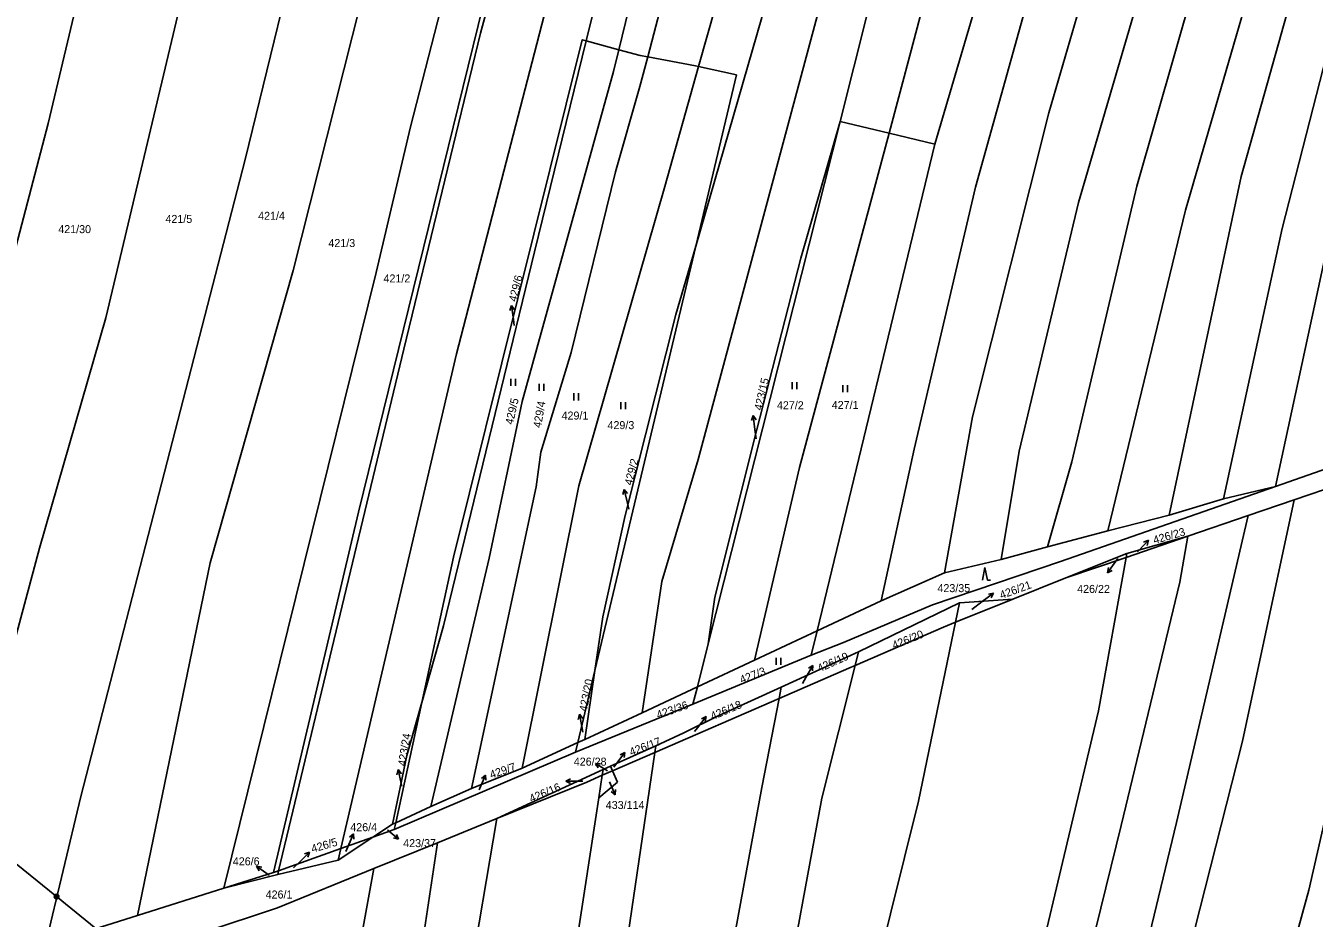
# Model space of a CAD drawing. Extents: x -757266 to -753360, y -1162585 to -1157740.
# Drawn here: x -754173.3 to -753899.7, y -1161339.7 to -1161150.2 of the extents above; entities that cross this region are included whole.
import ezdxf

# ---------------------------------------------------------------- set-up
doc = ezdxf.new("R2010")
doc.units = 0
for name, color, linetype in [('Hranice parcel', 7, 'Continuous'), ('Parcelní čísla', 7, 'Continuous'), ('Pop  PČ popisy', 7, 'Continuous'), ('Poz předměty', 7, 'Continuous'), ('Značky kultur', 7, 'Continuous')]:
    doc.layers.add(name, color=color, linetype=linetype)

msp = doc.modelspace()

# ---------------------------------------------------------------- linework, layer by layer
at = {"layer": 'Hranice parcel'}
for p, q in [((-754054.26, -1161153.39), (-754047.32, -1161155.28)), ((-754028.36, -1161281.44), (-754000.34, -1161170.48)), ((-754000.34, -1161170.48), (-753989.96, -1161172.97)), ((-753989.96, -1161172.97), (-753980.21, -1161175.31)), ((-753980.21, -1161175.31), (-754005.24, -1161278.65)), ((-754031.02, -1161196.96), (-754052.42, -1161287.07)), ((-753907.87, -1161248.01), (-753895.56, -1161243.71)), ((-753903.94, -1161250.88), (-753894.35, -1161247.6)), ((-753930.46, -1161254.08), (-753918.95, -1161250.61)), ((-753918.95, -1161250.61), (-753907.87, -1161248.01)), ((-753913.69, -1161254.21), (-753903.94, -1161250.88)), ((-753943.49, -1161257.41), (-753930.46, -1161254.08)), ((-753926.52, -1161258.59), (-753913.69, -1161254.21)), ((-753956.28, -1161260.81), (-753943.49, -1161257.41)), ((-753939.64, -1161263.08), (-753926.52, -1161258.59)), ((-753939.49, -1161262.23), (-753926.52, -1161258.59)), ((-753966.12, -1161263.51), (-753956.28, -1161260.81)), ((-753978.18, -1161266.35), (-753966.12, -1161263.51)), ((-753952.41, -1161267.44), (-753939.49, -1161262.23)), ((-753952.41, -1161267.44), (-753939.64, -1161263.08)), ((-753939.64, -1161263.08), (-753939.49, -1161262.23)), ((-753991.66, -1161272.29), (-753978.18, -1161266.35)), ((-753963.69, -1161271.98), (-753952.41, -1161267.44)), ((-754005.24, -1161278.65), (-753991.66, -1161272.29)), ((-753975.84, -1161276.87), (-753963.69, -1161271.98)), ((-753974.99, -1161272.76), (-753963.69, -1161271.98)), ((-753996.45, -1161283.12), (-753974.99, -1161272.76)), ((-753975.84, -1161276.87), (-753974.99, -1161272.76)), ((-754005.24, -1161278.65), (-754018.53, -1161284.88)), ((-754006.5, -1161283.86), (-754005.24, -1161278.65)), ((-754030.67, -1161290.57), (-754028.36, -1161281.44)), ((-754012.84, -1161290.64), (-753996.45, -1161283.12)), ((-753997.18, -1161286.02), (-753996.45, -1161283.12)), ((-754031.61, -1161294.28), (-754006.5, -1161283.86)), ((-754018.53, -1161284.88), (-754030.67, -1161290.57)), ((-754052.42, -1161287.07), (-754056.06, -1161302.41)), ((-754052.42, -1161287.07), (-754054.58, -1161301.73)), ((-754042.4, -1161296.06), (-754030.67, -1161290.57)), ((-754030.67, -1161290.57), (-754031.61, -1161294.28)), ((-754013.3, -1161293.03), (-754012.84, -1161290.64)), ((-754094.7, -1161319.43), (-754089.15, -1161293.88)), ((-754056.54, -1161304.44), (-754031.61, -1161294.28)), ((-754039.72, -1161304.51), (-754013.3, -1161293.03)), ((-754054.58, -1161301.73), (-754042.4, -1161296.06)), ((-754067.89, -1161307.84), (-754056.06, -1161302.41)), ((-754056.06, -1161302.41), (-754056.54, -1161304.44)), ((-754056.06, -1161302.41), (-754054.58, -1161301.73)), ((-754056.54, -1161304.44), (-754095.02, -1161320.9)), ((-754049.1, -1161307.4), (-754039.51, -1161303.1)), ((-754048.67, -1161308.4), (-754039.72, -1161304.51)), ((-754039.72, -1161304.51), (-754039.51, -1161303.1)), ((-754078.63, -1161312.14), (-754067.89, -1161307.84)), ((-754073.23, -1161318.55), (-754050.68, -1161308.11)), ((-754050.87, -1161309.36), (-754050.68, -1161308.11)), ((-754050.68, -1161308.11), (-754049.1, -1161307.4)), ((-754049.1, -1161307.4), (-754048.67, -1161308.4)), ((-754051.6, -1161314.13), (-754050.87, -1161309.36)), ((-754047.64, -1161310.8), (-754051.6, -1161314.13)), ((-754050.87, -1161309.36), (-754048.67, -1161308.4)), ((-754048.67, -1161308.4), (-754047.64, -1161310.8)), ((-754087.3, -1161315.95), (-754078.63, -1161312.14)), ((-754094.7, -1161319.43), (-754087.3, -1161315.95)), ((-754058.19, -1161357.34), (-754051.6, -1161314.13)), ((-754085.87, -1161323.69), (-754073.23, -1161318.55)), ((-754099.6, -1161322.52), (-754095.39, -1161319.75)), ((-754099.6, -1161322.52), (-754095.02, -1161320.9)), ((-754095.39, -1161319.75), (-754094.7, -1161319.43)), ((-754095.02, -1161320.9), (-754094.7, -1161319.43)), ((-754099.6, -1161322.52), (-754106.96, -1161327.38)), ((-754106.39, -1161324.93), (-754099.6, -1161322.52)), ((-754099.35, -1161329.18), (-754085.87, -1161323.69)), ((-754119.6, -1161329.62), (-754106.39, -1161324.93)), ((-754106.39, -1161324.93), (-754106.96, -1161327.38)), ((-754131.25, -1161333.34), (-754120.69, -1161330.01)), ((-754120.69, -1161330.01), (-754119.6, -1161329.62)), ((-754106.96, -1161327.38), (-754119.79, -1161330.43)), ((-754119.6, -1161329.62), (-754119.79, -1161330.43)), ((-754119.79, -1161330.43), (-754131.25, -1161333.34)), ((-754149.56, -1161339.11), (-754131.25, -1161333.34)), ((-754169.08, -1161345.27), (-754149.56, -1161339.11))]:
    msp.add_line(p, q, dxfattribs=at)
for points in [[(-753782.33, -1160641.82), (-753791.1, -1160664.88), (-753809.92, -1160745.87), (-753825.27, -1160804), (-753833.19, -1160829.43), (-753849.7, -1160892.19), (-753862.41, -1160939.81), (-753865.38, -1160955.67), (-753890.34, -1161052.44), (-753915.1, -1161148.52), (-753926.99, -1161189.35), (-753943.49, -1161257.41)], [(-753773.83, -1160653.45), (-753783.64, -1160684.26), (-753798.71, -1160740.75), (-753824.26, -1160833.57), (-753827.25, -1160847.57), (-753851.82, -1160936.08), (-753856.41, -1160957.22), (-753861.16, -1160974.43), (-753862.8, -1160983.12), (-753869.19, -1161008.46), (-753900.58, -1161130.26), (-753915.16, -1161182.19), (-753930.46, -1161254.08)], [(-753799.92, -1160655.58), (-753813.51, -1160718.31), (-753832.63, -1160794.46), (-753857.91, -1160881.66), (-753871.61, -1160938.15), (-753898.61, -1161044.97), (-753925.23, -1161141.94), (-753937.34, -1161184.25), (-753951.11, -1161242.82), (-753956.28, -1161260.81)], [(-753767.62, -1160665.12), (-753783.88, -1160718.7), (-753805.92, -1160803.85), (-753820.21, -1160860.45), (-753833.38, -1160908.18), (-753852.62, -1160987.63), (-753873.63, -1161068.78), (-753896.28, -1161153.46), (-753906.51, -1161193.2), (-753918.95, -1161250.61)], [(-753812.59, -1160665.55), (-753829.3, -1160728.95), (-753844.06, -1160791.34), (-753869.89, -1160882.86), (-753885.57, -1160949.16), (-753907.34, -1161029.12), (-753929.78, -1161119.56), (-753949.73, -1161187.7), (-753962.36, -1161240.52), (-753966.12, -1161263.51)], [(-753827.96, -1160677.69), (-753849.19, -1160770.87), (-753873.05, -1160856.66), (-753893.9, -1160936.57), (-753928.46, -1161063.41), (-753945.16, -1161131.2), (-753956.05, -1161168.69), (-753972.21, -1161233.22), (-753978.18, -1161266.35)], [(-753760.2, -1160676.93), (-753763.36, -1160689.01), (-753769.15, -1160705.38), (-753790.87, -1160787.46), (-753829.23, -1160932.91), (-753840.46, -1160981.76), (-753852.3, -1161028.54), (-753863.37, -1161067.84), (-753893.25, -1161180.16), (-753907.87, -1161248.01)], [(-753839.74, -1160686.16), (-753849.78, -1160724.8), (-753856.11, -1160746.77), (-753857.93, -1160755.87), (-753871.17, -1160809.76), (-753884.82, -1160859.95), (-753889.47, -1160874.84), (-753899.23, -1160917.18), (-753911.94, -1160966.03), (-753931.83, -1161036.09), (-753937.08, -1161058.06), (-753941.7, -1161077.65), (-753947.74, -1161098.9), (-753971.62, -1161184.48), (-753984.66, -1161240.13), (-753991.66, -1161272.29)], [(-753856.15, -1160693.16), (-753859.46, -1160709.53), (-753873.11, -1160764.99), (-753880.82, -1160795.38), (-753901.84, -1160875.23), (-753905.81, -1160889.24), (-753908.12, -1160902.02), (-753920.01, -1160947.44), (-753923.1, -1160962.33), (-753934.15, -1161002.37), (-753948.49, -1161056.73), (-753949.41, -1161063.3), (-753964.06, -1161120.23), (-753980.21, -1161175.31)], [(-753871.02, -1160696.66), (-753878.04, -1160733.41), (-753913.54, -1160871.37), (-753942.08, -1160984.3), (-753971.15, -1161102.13), (-753985.26, -1161155.42), (-753989.96, -1161172.97)], [(-753894.25, -1160698.64), (-753897.44, -1160717.03), (-753910.69, -1160772.57), (-753930.52, -1160850.63), (-753943.58, -1160904.05), (-753961.23, -1160970.44), (-753975.87, -1161028.4), (-753993.72, -1161105.07), (-754030.5, -1161242.28), (-754038.21, -1161268.2), (-754042.4, -1161296.06)], [(-753907.45, -1160700.71), (-753909.8, -1160714.23), (-753921.27, -1160765.19), (-753935.81, -1160824.94), (-753960.81, -1160927.02), (-753979.65, -1161000), (-753998.36, -1161075.35), (-754016.94, -1161148.4), (-754031.02, -1161196.96)], [(-753883.51, -1160699.04), (-753885.63, -1160710.57), (-753901.17, -1160774.86), (-753917.05, -1160836.18), (-753935.02, -1160912.83), (-753949.86, -1160969.06), (-753968.36, -1161043.23), (-754000.34, -1161170.48)], [(-753919.4, -1160702.59), (-753921.74, -1160720.69), (-753943.48, -1160811.25), (-753958.68, -1160872.11), (-753976.22, -1160940.07), (-753984.8, -1160977.12), (-754021.29, -1161126.63), (-754030.4, -1161158.86)], [(-753931.97, -1160704.56), (-753934.05, -1160719.72), (-753938.49, -1160739.63), (-753961.29, -1160830.88), (-753978.47, -1160904.5), (-754005.33, -1161013.1), (-754028.68, -1161108.74), (-754041.21, -1161156.81)], [(-753939.72, -1160707.4), (-753943.53, -1160729.69), (-753964.35, -1160816.84), (-753967.28, -1160826.25), (-753971.59, -1160847.11), (-753984.15, -1160898.48), (-754007.69, -1160996.18), (-754032.15, -1161092.82), (-754047.32, -1161155.28)], [(-753948, -1160712.03), (-753950.85, -1160731.7), (-753976.33, -1160834.82), (-753999.08, -1160929.41), (-754010.99, -1160976.21), (-754021.46, -1161022.17), (-754036.07, -1161080.62), (-754049.99, -1161135.98), (-754054.26, -1161153.39)], [(-753960.03, -1160718.62), (-753993.04, -1160862.47), (-754006.16, -1160916.18), (-754014.43, -1160952.43), (-754027.09, -1161001.29), (-754057.17, -1161124.72), (-754081.82, -1161219.84), (-754106.39, -1161324.93)], [(-753974.28, -1160725.69), (-753992.61, -1160804.86), (-754006.78, -1160871.13), (-754034.54, -1160984.45), (-754057.55, -1161081.2), (-754076.7, -1161151.73), (-754092.99, -1161218.89), (-754119.6, -1161329.62)], [(-754217.13, -1161361.64), (-754208.9, -1161319.99), (-754195.82, -1161275.12), (-754168.53, -1161170.95), (-754142.6, -1161061.86)], [(-754119.72, -1161060.47), (-754124.54, -1161081.93), (-754135.9, -1161126.37), (-754156.3, -1161212.19), (-754170.4, -1161261.14), (-754195.32, -1161354.12)], [(-754099.06, -1161065.55), (-754126.7, -1161178.6), (-754161.61, -1161313.83), (-754169.08, -1161345.27)], [(-754084.4, -1161071.44), (-754093.21, -1161109.82), (-754116.48, -1161202.12), (-754134.11, -1161264.25), (-754149.56, -1161339.11)], [(-754071.78, -1161094.46), (-754091.61, -1161171.61), (-754098.85, -1161202.6), (-754131.25, -1161333.34)], [(-754120.69, -1161330.01), (-754102.63, -1161253.5), (-754064.49, -1161098.24), (-754071.78, -1161094.46)], [(-754089.15, -1161293.88), (-754082.44, -1161263.03), (-754055.11, -1161153.16), (-754054.26, -1161153.39)], [(-754054.26, -1161153.39), (-754065.25, -1161198.17), (-754084.55, -1161277.61), (-754089.15, -1161293.88)], [(-754047.32, -1161155.28), (-754048.44, -1161159.87), (-754067.87, -1161229.98), (-754074.86, -1161263.21), (-754087.3, -1161315.95)], [(-754041.21, -1161156.81), (-754042.85, -1161163.11), (-754048.05, -1161181.22), (-754057.45, -1161219.57), (-754063.92, -1161240.7), (-754064.93, -1161248.06), (-754078.63, -1161312.14)], [(-754047.32, -1161155.28), (-754042.81, -1161156.51), (-754041.21, -1161156.81)], [(-754041.21, -1161156.81), (-754031.04, -1161158.72), (-754030.4, -1161158.86)], [(-754067.89, -1161307.84), (-754055.84, -1161247.91), (-754037.6, -1161184.34), (-754030.4, -1161158.86)], [(-754030.4, -1161158.86), (-754022.39, -1161160.63), (-754031.02, -1161196.96)], [(-754000.34, -1161170.48), (-754008.7, -1161199.51), (-754018.07, -1161235.89), (-754026.96, -1161271.5), (-754028.36, -1161281.44)], [(-753989.96, -1161172.97), (-754008.96, -1161243.97), (-754018.53, -1161284.88)], [(-754031.02, -1161196.96), (-754035.24, -1161211.52), (-754046, -1161254.16), (-754050.74, -1161275.7), (-754052.42, -1161287.07)], [(-753953.91, -1161518.91), (-753930.05, -1161437.3), (-753912.76, -1161377.21), (-753900.83, -1161333.77), (-753880.81, -1161245.93)], [(-754006.5, -1161283.86), (-753999.64, -1161281.16), (-753980.76, -1161273.18), (-753953.57, -1161263.96), (-753907.87, -1161248.01)], [(-753972.38, -1161516.47), (-753951.08, -1161439.32), (-753935.25, -1161382.13), (-753914.92, -1161302.08), (-753903.94, -1161250.88)], [(-753983.01, -1161515.07), (-753965.8, -1161458.04), (-753943.15, -1161378.42), (-753928.94, -1161319.41), (-753913.69, -1161254.21)], [(-753993.61, -1161513.97), (-753972.5, -1161444.12), (-753957.91, -1161390.26), (-753940.67, -1161320.05), (-753928.24, -1161268.34), (-753926.52, -1161258.59)], [(-754002.77, -1161513.01), (-753977.21, -1161425.01), (-753965.39, -1161379.45), (-753945.48, -1161295.68), (-753939.64, -1161263.08)], [(-754034.37, -1161510.27), (-754021.96, -1161465.36), (-754007.14, -1161415.43), (-753996.98, -1161374.79), (-753992.6, -1161350.71), (-753983.71, -1161314.87), (-753975.84, -1161276.87)], [(-753997.18, -1161286.02), (-753978.43, -1161277.91), (-753975.84, -1161276.87)], [(-754053.7, -1161510.08), (-754043.81, -1161473.33), (-754021.28, -1161395.82), (-754012.96, -1161361.52), (-754004.25, -1161314.21), (-753997.18, -1161286.02)], [(-754013.3, -1161293.03), (-753998.49, -1161286.59), (-753997.18, -1161286.02)], [(-754039.51, -1161303.1), (-754033.56, -1161300.32), (-754026.38, -1161296.8), (-754012.84, -1161290.64)], [(-754089.15, -1161293.88), (-754092.33, -1161305.15), (-754095.39, -1161319.75)], [(-754066.81, -1161510.33), (-754053.01, -1161461.07), (-754036.88, -1161408.25), (-754028.15, -1161372.77), (-754016.98, -1161311.92), (-754013.3, -1161293.03)], [(-754089.96, -1161509.57), (-754083.19, -1161484.57), (-754064.78, -1161425.07), (-754053.15, -1161382.34), (-754047.23, -1161355.64), (-754039.72, -1161304.51)], [(-754073.23, -1161318.55), (-754054.17, -1161310.79), (-754050.87, -1161309.36)], [(-754121.43, -1161512.2), (-754112.67, -1161475.65), (-754090.82, -1161402.29), (-754079.27, -1161354.04), (-754073.23, -1161318.55)], [(-754134.85, -1161512.6), (-754122.14, -1161469.91), (-754105.18, -1161409.83), (-754097.44, -1161381.14), (-754089.25, -1161346.35), (-754085.87, -1161323.69)], [(-754148.33, -1161511.12), (-754128.81, -1161453.22), (-754107.21, -1161372.3), (-754099.35, -1161329.18)], [(-754135.43, -1161342.68), (-754119.83, -1161337.52), (-754099.35, -1161329.18)]]:
    msp.add_lwpolyline(points, dxfattribs=at)
at = {"layer": 'Pop  PČ popisy'}
for p, q in [((-754070.106, -1161209.591), (-754070.481, -1161210.646)), ((-754069.74, -1161212.57), (-754070.106, -1161209.591)), ((-754070.106, -1161209.591), (-754069.487, -1161210.524)), ((-754069.58, -1161213.86), (-754069.74, -1161212.57)), ((-754018.848, -1161232.968), (-754019.204, -1161234.03)), ((-754018.43, -1161235.94), (-754018.848, -1161232.968)), ((-754018.848, -1161232.968), (-754018.212, -1161233.89)), ((-754018.15, -1161237.92), (-754018.43, -1161235.94)), ((-754046.195, -1161248.646), (-754046.458, -1161249.734)), ((-754045.52, -1161251.57), (-754046.195, -1161248.646)), ((-754046.195, -1161248.646), (-754045.482, -1161249.509)), ((-754045.23, -1161252.86), (-754045.52, -1161251.57)), ((-753937.2, -1161261.9), (-753936.92, -1161261.61)), ((-753936.92, -1161261.61), (-753934.835, -1161259.451)), ((-753934.835, -1161259.451), (-753935.891, -1161259.824)), ((-753934.835, -1161259.451), (-753935.171, -1161260.52)), ((-753941.82, -1161263.91), (-753943.541, -1161266.368)), ((-753941.4, -1161263.32), (-753941.82, -1161263.91)), ((-753943.541, -1161266.368), (-753943.377, -1161265.261)), ((-753943.541, -1161266.368), (-753942.557, -1161265.835)), ((-753972.37, -1161274.14), (-753970.16, -1161272.46)), ((-753970.16, -1161272.46), (-753967.763, -1161270.654)), ((-753967.763, -1161270.654), (-753968.864, -1161270.857)), ((-753967.763, -1161270.654), (-753968.262, -1161271.657)), ((-754007.65, -1161288.62), (-754006.15, -1161286.021)), ((-754006.15, -1161286.021), (-754007.084, -1161286.638)), ((-754006.15, -1161286.021), (-754006.217, -1161287.139)), ((-754008.35, -1161289.85), (-754007.65, -1161288.62)), ((-754055.703, -1161296.394), (-754056.003, -1161297.473)), ((-754055.13, -1161299.34), (-754055.703, -1161296.394)), ((-754055.703, -1161296.394), (-754055.02, -1161297.282)), ((-754030.64, -1161299.24), (-754028.792, -1161296.875)), ((-754028.792, -1161296.875), (-754029.804, -1161297.356)), ((-754028.792, -1161296.875), (-754029.014, -1161297.973)), ((-754054.96, -1161300.19), (-754055.13, -1161299.34)), ((-754031.26, -1161300.03), (-754030.64, -1161299.24)), ((-754047.84, -1161306.88), (-754046.034, -1161304.483)), ((-754046.034, -1161304.483), (-754047.037, -1161304.982)), ((-754046.034, -1161304.483), (-754046.237, -1161305.584)), ((-754094.184, -1161308.155), (-754094.466, -1161309.238)), ((-754093.56, -1161311.09), (-754094.184, -1161308.155)), ((-754094.184, -1161308.155), (-754093.486, -1161309.03)), ((-754049.75, -1161308.39), (-754052.322, -1161306.844)), ((-754052.322, -1161306.844), (-754051.206, -1161306.931)), ((-754052.322, -1161306.844), (-754051.722, -1161307.789)), ((-754048.4, -1161307.61), (-754047.84, -1161306.88)), ((-754076.86, -1161312.06), (-754075.687, -1161309.298)), ((-754075.687, -1161309.298), (-754076.54, -1161310.024)), ((-754075.687, -1161309.298), (-754075.618, -1161310.415)), ((-754058.591, -1161310.63), (-754057.59, -1161310.129)), ((-754055.59, -1161310.63), (-754058.591, -1161310.63)), ((-754058.591, -1161310.63), (-754057.59, -1161311.131)), ((-754055.59, -1161310.63), (-754055.01, -1161310.63)), ((-754049.33, -1161310.77), (-754048.109, -1161313.512)), ((-754093.44, -1161311.63), (-754093.56, -1161311.09)), ((-754077.02, -1161312.44), (-754076.86, -1161312.06)), ((-754048.109, -1161313.512), (-754048.974, -1161312.8)), ((-754048.109, -1161313.512), (-754048.059, -1161312.393)), ((-754104.91, -1161324.55), (-754103.689, -1161321.808)), ((-754103.689, -1161321.808), (-754104.554, -1161322.52)), ((-754103.689, -1161321.808), (-754103.639, -1161322.927)), ((-754096.45, -1161320.96), (-754096.4, -1161321)), ((-754096.4, -1161321), (-754094.101, -1161322.929)), ((-754105.34, -1161325.52), (-754104.91, -1161324.55)), ((-754094.101, -1161322.929), (-754095.19, -1161322.669)), ((-754094.101, -1161322.929), (-754094.546, -1161321.902)), ((-754115.15, -1161327.77), (-754113.028, -1161325.648)), ((-754113.028, -1161325.648), (-754114.09, -1161326.002)), ((-754113.028, -1161325.648), (-754113.382, -1161326.71)), ((-754121.84, -1161330.44), (-754124.268, -1161328.676)), ((-754124.268, -1161328.676), (-754123.163, -1161328.86)), ((-754124.268, -1161328.676), (-754123.752, -1161329.67)), ((-754116.43, -1161329.04), (-754115.15, -1161327.77)), ((-754121.58, -1161330.63), (-754121.84, -1161330.44))]:
    msp.add_line(p, q, dxfattribs=at)
at = {"layer": 'Poz předměty'}
for p, q in [((-754235.25, -1161279.81), (-754166.74, -1161335.11)), ((-754166.74, -1161335.11), (-754113.77, -1161378.11))]:
    msp.add_line(p, q, dxfattribs=at)
for radius in [0.5, 0.4, 0.3, 0.2, 0.1]:
    msp.add_circle((-754166.7434, -1161335.1099), radius, dxfattribs=at)
at = {"layer": 'Značky kultur'}
for p, q in [((-754070.261, -1161226.67), (-754070.261, -1161225.17)), ((-754069.26, -1161226.67), (-754069.26, -1161225.17)), ((-754010.541, -1161227.34), (-754010.541, -1161225.84)), ((-754009.54, -1161227.34), (-754009.54, -1161225.84)), ((-754064.281, -1161227.73), (-754064.281, -1161226.23)), ((-754063.28, -1161227.73), (-754063.28, -1161226.23)), ((-754056.911, -1161229.73), (-754056.911, -1161228.23)), ((-754055.91, -1161229.73), (-754055.91, -1161228.23)), ((-753999.771, -1161228.01), (-753999.771, -1161226.51)), ((-753998.77, -1161228.01), (-753998.77, -1161226.51)), ((-754046.901, -1161231.63), (-754046.901, -1161230.13)), ((-754045.9, -1161231.63), (-754045.9, -1161230.13)), ((-753969.59, -1161265.23), (-753970.092, -1161267.91)), ((-753969.088, -1161267.91), (-753969.59, -1161265.23)), ((-753969.088, -1161267.91), (-753968.42, -1161267.91)), ((-754013.931, -1161285.89), (-754013.931, -1161284.39)), ((-754012.93, -1161285.89), (-754012.93, -1161284.39))]:
    msp.add_line(p, q, dxfattribs=at)

# ---------------------------------------------------------------- texts
at = {"layer": 'Parcelní čísla'}
for s, p in [('421/5', (-754143.62, -1161192.05)), ('421/4', (-754123.94, -1161191.39)), ('421/30', (-754166.38, -1161194.22)), ('421/3', (-754109.02, -1161197.17)), ('421/2', (-754097.32, -1161204.69)), ('427/2', (-754013.77, -1161231.62)), ('427/1', (-754002.13, -1161231.56)), ('429/1', (-754059.5, -1161233.81)), ('429/3', (-754049.75, -1161235.84)), ('423/35', (-753979.68, -1161270.46)), ('426/22', (-753950.015, -1161270.628)), ('426/28', (-754056.907, -1161307.3)), ('433/114', (-754050.12, -1161316.518)), ('426/4', (-754104.37, -1161321.22)), ('423/37', (-754093.13, -1161324.608)), ('426/6', (-754129.317, -1161328.48)), ('426/1', (-754122.34, -1161335.52))]:
    msp.add_text(s, height=1.7, dxfattribs=at).set_placement(p)
for s, rotation, p in [('429/6', 76, (-754069.115, -1161208.905)), ('423/15', 77, (-754016.981, -1161231.971)), ('429/5', 77, (-754069.851, -1161235.001)), ('429/4', 80, (-754063.882, -1161235.657)), ('429/2', 76, (-754044.535, -1161247.885)), ('426/23', 16, (-753933.605, -1161260.267)), ('426/21', 20, (-753966.109, -1161271.948)), ('426/20', 21.999997, (-753988.901, -1161282.618)), ('426/19', 24, (-754004.734, -1161287.516)), ('423/20', 79, (-754054.125, -1161295.922)), ('427/3', 21, (-754021.285, -1161289.923)), ('423/36', 19, (-754039.013, -1161297.383)), ('426/18', 23, (-754027.447, -1161297.662)), ('423/24', 81, (-754092.6, -1161307.482)), ('426/17', 21, (-754044.715, -1161305.283)), ('429/7', 19, (-754074.423, -1161310.093)), ('426/16', 23, (-754065.925, -1161315.187)), ('426/5', 16, (-754112.405, -1161325.817))]:
    msp.add_text(s, height=1.7, rotation=rotation, dxfattribs=at).set_placement(p)

doc.saveas('drawing.dxf')
